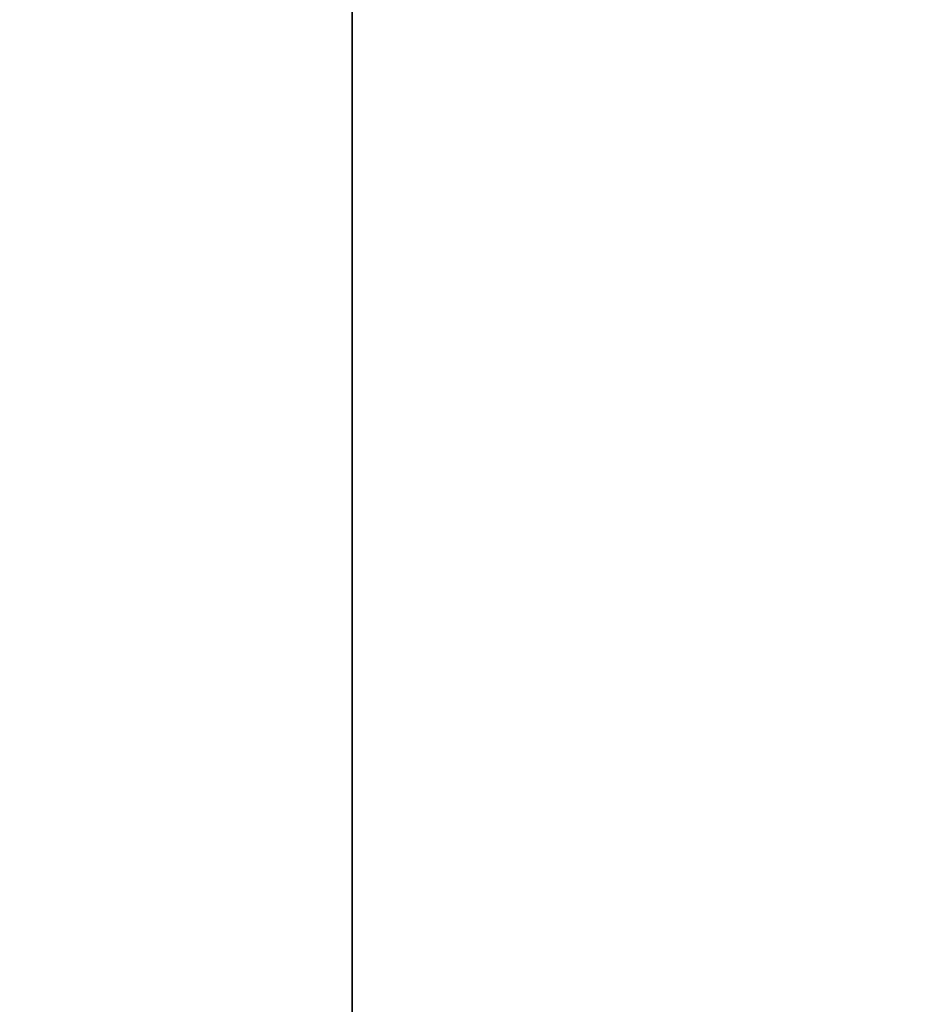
# Model space of a CAD drawing. Header units: millimetres. Extents: x -603 to 3703, y -120 to 193.
# Tile 717 of 938: x 2428 to 2479, y 81 to 137. Entities that reach past the tile are written whole.
import ezdxf

# ---------------------------------------------------------------- set-up
doc = ezdxf.new("R2010")
doc.units = ezdxf.units.MM
doc.layers.add('151', color=7, linetype='Continuous', true_color=0xffffff)

# ---------------------------------------------------------------- blocks, each defined once
blk = doc.blocks.new('UG_SURFACE_003')
at = {"layer": '151', "color": 252, "linetype": 'Continuous', "lineweight": 35}
for points in [[(3702.5, -35, 2213), (3702.5, 174.4, 2213), (2297.5, 174.4, 2213), (2297.5, -35, 2213)], [(2297.5, -35, -7), (2297.5, 174.4, -7), (2447.5, 174.4, -7), (2447.5, -35, -7)], [(2447.5, -35, -7), (2447.5, 174.4, -7), (2447.5, 174.4, 2063), (2447.5, -35, 2063)], [(2447.5, -35, 2063), (2447.5, 174.4, 2063), (3552.5, 174.4, 2063), (3552.5, -35, 2063)]]:
    blk.add_3dface(points, dxfattribs=at)

msp = doc.modelspace()

# ---------------------------------------------------------------- linework, layer by layer
at = {"layer": '151', "color": 252, "linetype": 'Continuous', "lineweight": -3, "true_color": 0x939598}
for p, q in [((2447.5, -35, 2063), (2447.5, 174.4, 2063)), ((2447.5, 174.4, -7), (2447.5, -35, -7))]:
    msp.add_line(p, q, dxfattribs=at)

# ---------------------------------------------------------------- block references
msp.add_blockref('UG_SURFACE_003', (0, 0), dxfattribs=at)

doc.saveas('drawing.dxf')
